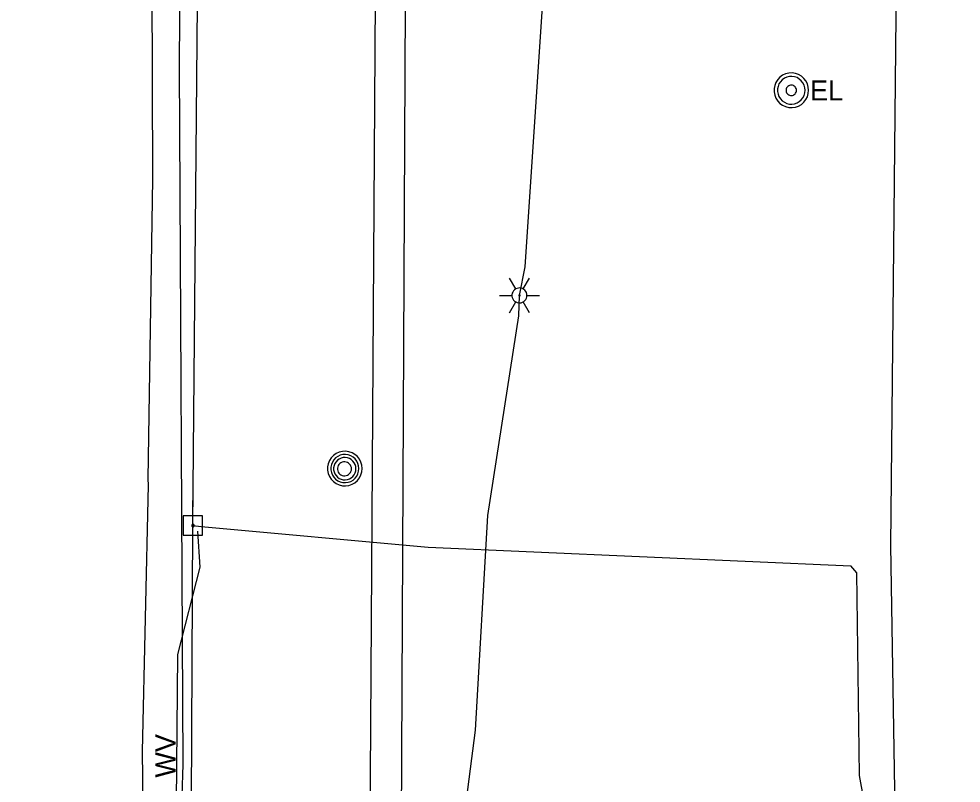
# Model space of a CAD drawing. Extents: x 600849 to 606371, y 330010 to 403088.
# Drawn here: x 601997.3 to 602176.7, y 365068.1 to 365213.7 of the extents above; entities that cross this region are included whole.
import ezdxf

# ---------------------------------------------------------------- set-up
doc = ezdxf.new("R2010")
doc.units = 0
for name, color, linetype in [('E_LTG', 7, 'Continuous'), ('E_UTL_E', 7, 'Continuous'), ('E_UTL_E_UG', 7, 'Continuous'), ('E_UTL_EPowerPole', 7, 'Continuous'), ('E_UTL_FO_UG', 7, 'Continuous'), ('E_UTL_G_UG', 7, 'Continuous'), ('E_UTL_MH', 7, 'Continuous'), ('E_UTL_Overhead', 7, 'Continuous'), ('E_UTL_T_UG', 7, 'Continuous'), ('E_UTL_TV_UG', 7, 'Continuous'), ('E_UTL_W', 7, 'Continuous'), ('E_UTL_W_UG', 7, 'Continuous')]:
    doc.layers.add(name, color=color, linetype=linetype)

msp = doc.modelspace()

# ---------------------------------------------------------------- linework, layer by layer
at = {"layer": 'E_LTG'}
for points in [[(602091.9, 365162.25), (602090.71, 365164.32)], [(602093.33, 365162.25), (602094.52, 365164.32)], [(602094.04, 365161.02), (602094.02, 365161.29), (602093.94, 365161.55), (602093.82, 365161.79), (602093.65, 365162), (602093.44, 365162.18), (602093.21, 365162.32), (602092.95, 365162.4), (602092.68, 365162.44), (602092.41, 365162.43), (602092.15, 365162.37), (602091.9, 365162.25), (602091.68, 365162.1), (602091.49, 365161.9), (602091.34, 365161.67), (602091.24, 365161.42), (602091.19, 365161.15), (602091.19, 365160.88), (602091.24, 365160.61), (602091.34, 365160.36), (602091.49, 365160.13), (602091.68, 365159.94), (602091.9, 365159.78), (602092.15, 365159.66), (602092.41, 365159.6), (602092.68, 365159.59), (602092.95, 365159.63), (602093.21, 365159.72), (602093.44, 365159.85), (602093.65, 365160.03), (602093.82, 365160.24), (602093.94, 365160.48), (602094.02, 365160.74), (602094.04, 365161.02)], [(602094.04, 365161.02), (602094.02, 365161.29), (602093.94, 365161.55), (602093.82, 365161.79), (602093.65, 365162), (602093.44, 365162.18), (602093.21, 365162.32), (602092.95, 365162.4), (602092.68, 365162.44), (602092.41, 365162.43), (602092.15, 365162.37), (602091.9, 365162.25), (602091.68, 365162.1), (602091.49, 365161.9), (602091.34, 365161.67), (602091.24, 365161.42), (602091.19, 365161.15), (602091.19, 365160.88), (602091.24, 365160.61), (602091.34, 365160.36), (602091.49, 365160.13), (602091.68, 365159.94), (602091.9, 365159.78), (602092.15, 365159.66), (602092.41, 365159.6), (602092.68, 365159.59), (602092.95, 365159.63), (602093.21, 365159.72), (602093.44, 365159.85), (602093.65, 365160.03), (602093.82, 365160.24), (602093.94, 365160.48), (602094.02, 365160.74), (602094.04, 365161.02)], [(602094.04, 365161.02), (602094.02, 365161.29), (602093.94, 365161.55), (602093.82, 365161.79), (602093.65, 365162), (602093.44, 365162.18), (602093.21, 365162.32), (602092.95, 365162.4), (602092.68, 365162.44), (602092.41, 365162.43), (602092.15, 365162.37), (602091.9, 365162.25), (602091.68, 365162.1), (602091.49, 365161.9), (602091.34, 365161.67), (602091.24, 365161.42), (602091.19, 365161.15), (602091.19, 365160.88), (602091.24, 365160.61), (602091.34, 365160.36), (602091.49, 365160.13), (602091.68, 365159.94), (602091.9, 365159.78), (602092.15, 365159.66), (602092.41, 365159.6), (602092.68, 365159.59), (602092.95, 365159.63), (602093.21, 365159.72), (602093.44, 365159.85), (602093.65, 365160.03), (602093.82, 365160.24), (602093.94, 365160.48), (602094.02, 365160.74), (602094.04, 365161.02)], [(602088.8, 365161.02), (602091.19, 365161.02)], [(602092.73, 365161.02), (602092.73, 365161.04), (602092.73, 365161.06), (602092.71, 365161.08), (602092.7, 365161.1), (602092.68, 365161.11), (602092.66, 365161.12), (602092.64, 365161.13), (602092.62, 365161.13), (602092.6, 365161.13), (602092.58, 365161.13), (602092.56, 365161.12), (602092.54, 365161.11), (602092.52, 365161.09), (602092.51, 365161.07), (602092.5, 365161.05), (602092.5, 365161.03), (602092.5, 365161), (602092.5, 365160.98), (602092.51, 365160.96), (602092.52, 365160.94), (602092.54, 365160.93), (602092.56, 365160.91), (602092.58, 365160.9), (602092.6, 365160.9), (602092.62, 365160.9), (602092.64, 365160.9), (602092.66, 365160.91), (602092.68, 365160.92), (602092.7, 365160.93), (602092.71, 365160.95), (602092.73, 365160.97), (602092.73, 365160.99), (602092.73, 365161.02)], [(602094.04, 365161.02), (602096.43, 365161.02)], [(602090.71, 365157.72), (602091.9, 365159.78)], [(602094.52, 365157.72), (602093.33, 365159.78)]]:
    msp.add_lwpolyline(points, dxfattribs=at)
at = {"layer": 'E_UTL_E'}
for points in [[(602147.68, 365200.1), (602147.62, 365200.73), (602147.45, 365201.33), (602147.16, 365201.89), (602146.77, 365202.38), (602146.3, 365202.79), (602145.75, 365203.11), (602145.16, 365203.31), (602144.54, 365203.4), (602143.91, 365203.37), (602143.3, 365203.22), (602142.73, 365202.96), (602142.22, 365202.6), (602141.79, 365202.14), (602141.45, 365201.62), (602141.22, 365201.03), (602141.1, 365200.42), (602141.1, 365199.79), (602141.22, 365199.17), (602141.45, 365198.59), (602141.79, 365198.06), (602142.22, 365197.61), (602142.73, 365197.25), (602143.3, 365196.99), (602143.91, 365196.84), (602144.54, 365196.81), (602145.16, 365196.9), (602145.75, 365197.1), (602146.3, 365197.42), (602146.77, 365197.83), (602147.16, 365198.32), (602147.45, 365198.88), (602147.62, 365199.48), (602147.68, 365200.1)], [(602147.68, 365200.1), (602147.62, 365200.73), (602147.45, 365201.33), (602147.16, 365201.89), (602146.77, 365202.38), (602146.3, 365202.79), (602145.75, 365203.11), (602145.16, 365203.31), (602144.54, 365203.4), (602143.91, 365203.37), (602143.3, 365203.22), (602142.73, 365202.96), (602142.22, 365202.6), (602141.79, 365202.14), (602141.45, 365201.62), (602141.22, 365201.03), (602141.1, 365200.42), (602141.1, 365199.79), (602141.22, 365199.17), (602141.45, 365198.59), (602141.79, 365198.06), (602142.22, 365197.61), (602142.73, 365197.25), (602143.3, 365196.99), (602143.91, 365196.84), (602144.54, 365196.81), (602145.16, 365196.9), (602145.75, 365197.1), (602146.3, 365197.42), (602146.77, 365197.83), (602147.16, 365198.32), (602147.45, 365198.88), (602147.62, 365199.48), (602147.68, 365200.1)], [(602147.02, 365200.1), (602146.97, 365200.6), (602146.83, 365201.08), (602146.6, 365201.53), (602146.29, 365201.93), (602145.91, 365202.25), (602145.48, 365202.51), (602145, 365202.67), (602144.51, 365202.74), (602144.01, 365202.72), (602143.52, 365202.6), (602143.06, 365202.39), (602142.65, 365202.1), (602142.31, 365201.74), (602142.03, 365201.31), (602141.85, 365200.85), (602141.75, 365200.35), (602141.75, 365199.85), (602141.85, 365199.36), (602142.03, 365198.89), (602142.31, 365198.47), (602142.65, 365198.11), (602143.06, 365197.82), (602143.52, 365197.61), (602144.01, 365197.49), (602144.51, 365197.47), (602145, 365197.54), (602145.48, 365197.7), (602145.91, 365197.95), (602146.29, 365198.28), (602146.6, 365198.68), (602146.83, 365199.12), (602146.97, 365199.6), (602147.02, 365200.1)], [(602147.02, 365200.1), (602146.97, 365200.6), (602146.83, 365201.08), (602146.6, 365201.53), (602146.29, 365201.93), (602145.91, 365202.25), (602145.48, 365202.51), (602145, 365202.67), (602144.51, 365202.74), (602144.01, 365202.72), (602143.52, 365202.6), (602143.06, 365202.39), (602142.65, 365202.1), (602142.31, 365201.74), (602142.03, 365201.31), (602141.85, 365200.85), (602141.75, 365200.35), (602141.75, 365199.85), (602141.85, 365199.36), (602142.03, 365198.89), (602142.31, 365198.47), (602142.65, 365198.11), (602143.06, 365197.82), (602143.52, 365197.61), (602144.01, 365197.49), (602144.51, 365197.47), (602145, 365197.54), (602145.48, 365197.7), (602145.91, 365197.95), (602146.29, 365198.28), (602146.6, 365198.68), (602146.83, 365199.12), (602146.97, 365199.6), (602147.02, 365200.1)], [(602145.37, 365200.1), (602145.35, 365200.29), (602145.3, 365200.47), (602145.21, 365200.64), (602145.1, 365200.79), (602144.96, 365200.91), (602144.79, 365201), (602144.61, 365201.07), (602144.43, 365201.09), (602144.24, 365201.08), (602144.06, 365201.04), (602143.89, 365200.96), (602143.73, 365200.85), (602143.6, 365200.72), (602143.5, 365200.56), (602143.43, 365200.38), (602143.4, 365200.2), (602143.4, 365200.01), (602143.43, 365199.82), (602143.5, 365199.65), (602143.6, 365199.49), (602143.73, 365199.36), (602143.89, 365199.25), (602144.06, 365199.17), (602144.24, 365199.12), (602144.43, 365199.11), (602144.61, 365199.14), (602144.79, 365199.2), (602144.96, 365199.3), (602145.1, 365199.42), (602145.21, 365199.57), (602145.3, 365199.74), (602145.35, 365199.92), (602145.37, 365200.1)], [(602145.37, 365200.1), (602145.35, 365200.29), (602145.3, 365200.47), (602145.21, 365200.64), (602145.1, 365200.79), (602144.96, 365200.91), (602144.79, 365201), (602144.61, 365201.07), (602144.43, 365201.09), (602144.24, 365201.08), (602144.06, 365201.04), (602143.89, 365200.96), (602143.73, 365200.85), (602143.6, 365200.72), (602143.5, 365200.56), (602143.43, 365200.38), (602143.4, 365200.2), (602143.4, 365200.01), (602143.43, 365199.82), (602143.5, 365199.65), (602143.6, 365199.49), (602143.73, 365199.36), (602143.89, 365199.25), (602144.06, 365199.17), (602144.24, 365199.12), (602144.43, 365199.11), (602144.61, 365199.14), (602144.79, 365199.2), (602144.96, 365199.3), (602145.1, 365199.42), (602145.21, 365199.57), (602145.3, 365199.74), (602145.35, 365199.92), (602145.37, 365200.1)]]:
    msp.add_lwpolyline(points, dxfattribs=at)
at = {"layer": 'E_UTL_E_UG'}
for points in [[(602077.67, 365041.36), (602080.64, 365050.18), (602084.27, 365078.21), (602086.6, 365119.12), (602092.51, 365157.1), (602092.61, 365161.02), (602093.7, 365166.45), (602097.82, 365228.48), (602099.72, 365306.86), (602099.57, 365307.85), (602078.17, 365398.69), (602101.34, 365598.66), (602081.78, 365780.51), (602081.66, 365785.81), (602086.65, 365937.44), (602085.01, 365946.58), (602078.55, 366013.48), (602078.78, 366049.8)], [(602021.41, 365028.73), (602020.83, 365074.13), (602021.95, 365124.92), (602021.93, 365126), (602022.82, 365183.21), (602022.62, 365238.98), (602022.59, 365248.33), (602024.28, 365305.75), (602023.11, 365363.12), (602024.04, 365424.8), (602024.95, 365470.87), (602025.57, 365530.92), (602025.04, 365537.62)], [(602030.41, 365117.16), (602032.01, 365117.01), (602075.23, 365113.08), (602155.72, 365109.5)], [(602158.92, 365061.26), (602157.37, 365069.57), (602156.86, 365108.15), (602155.72, 365109.5)]]:
    msp.add_lwpolyline(points, dxfattribs=at)
at = {"layer": 'E_UTL_EPowerPole'}
for points in [[(602030.42, 365119.01), (602030.42, 365121.92)], [(602032.26, 365119.01), (602028.57, 365119.01)], [(602028.57, 365119.01), (602028.57, 365115.32)], [(602032.26, 365115.32), (602032.26, 365119.01)], [(602030.69, 365117.17), (602030.68, 365117.21), (602030.67, 365117.26), (602030.65, 365117.3), (602030.62, 365117.33), (602030.59, 365117.36), (602030.55, 365117.39), (602030.51, 365117.4), (602030.46, 365117.41), (602030.42, 365117.41), (602030.37, 365117.39), (602030.33, 365117.38), (602030.29, 365117.35), (602030.26, 365117.32), (602030.24, 365117.28), (602030.22, 365117.24), (602030.21, 365117.19), (602030.21, 365117.15), (602030.22, 365117.1), (602030.24, 365117.06), (602030.26, 365117.02), (602030.29, 365116.99), (602030.33, 365116.96), (602030.37, 365116.94), (602030.42, 365116.93), (602030.46, 365116.93), (602030.51, 365116.94), (602030.55, 365116.95), (602030.59, 365116.98), (602030.62, 365117.01), (602030.65, 365117.04), (602030.67, 365117.08), (602030.68, 365117.12), (602030.69, 365117.17)], [(602028.57, 365115.32), (602032.26, 365115.32)]]:
    msp.add_lwpolyline(points, dxfattribs=at)
at = {"layer": 'E_UTL_FO_UG'}
msp.add_lwpolyline([(602176.73, 364221.1), (602169.14, 364221.44), (602167.01, 364223.25), (602165.67, 364227.02), (602161.15, 364302.7), (602162.05, 364344.16), (602164.27, 364467.32), (602165.17, 364512.12), (602164.57, 364598.46), (602164.88, 364637.16), (602166.32, 364677.21), (602160.84, 364686.41), (602166.3, 364687.12), (602164.06, 364758.91), (602160.88, 364891.9), (602162.68, 364925.61), (602161.7, 364940.09), (602164.56, 364982.99), (602164.62, 365035.74), (602163.31, 365113.4), (602164.99, 365277.45)], dxfattribs=at)
at = {"layer": 'E_UTL_G_UG'}
msp.add_lwpolyline([(602069.99, 365021.27), (602071.23, 365281.6), (602071.28, 365282.17), (602072.68, 365505.74), (602072.56, 365506.48)], dxfattribs=at)
at = {"layer": 'E_UTL_MH'}
for points in [[(602062.66, 365128.03), (602062.6, 365128.66), (602062.42, 365129.26), (602062.13, 365129.82), (602061.75, 365130.31), (602061.27, 365130.72), (602060.73, 365131.03), (602060.13, 365131.24), (602059.51, 365131.33), (602058.89, 365131.3), (602058.28, 365131.15), (602057.71, 365130.89), (602057.2, 365130.53), (602056.76, 365130.07), (602056.42, 365129.54), (602056.19, 365128.96), (602056.07, 365128.35), (602056.07, 365127.72), (602056.19, 365127.1), (602056.42, 365126.52), (602056.76, 365125.99), (602057.2, 365125.54), (602057.71, 365125.17), (602058.28, 365124.91), (602058.89, 365124.77), (602059.51, 365124.74), (602060.13, 365124.82), (602060.73, 365125.03), (602061.27, 365125.34), (602061.75, 365125.75), (602062.13, 365126.25), (602062.42, 365126.81), (602062.6, 365127.41), (602062.66, 365128.03)], [(602062.04, 365128.03), (602061.99, 365128.53), (602061.85, 365129.02), (602061.62, 365129.47), (602061.3, 365129.87), (602060.92, 365130.21), (602060.48, 365130.46), (602060, 365130.63), (602059.49, 365130.7), (602058.98, 365130.68), (602058.49, 365130.56), (602058.03, 365130.35), (602057.61, 365130.05), (602057.26, 365129.68), (602056.99, 365129.25), (602056.8, 365128.78), (602056.7, 365128.28), (602056.7, 365127.77), (602056.8, 365127.27), (602056.99, 365126.8), (602057.26, 365126.37), (602057.61, 365126), (602058.03, 365125.71), (602058.49, 365125.5), (602058.98, 365125.38), (602059.49, 365125.35), (602060, 365125.43), (602060.48, 365125.59), (602060.92, 365125.85), (602061.3, 365126.18), (602061.62, 365126.58), (602061.85, 365127.03), (602061.99, 365127.52), (602062.04, 365128.03)], [(602061.48, 365128), (602061.44, 365128.4), (602061.33, 365128.79), (602061.14, 365129.15), (602060.89, 365129.47), (602060.58, 365129.73), (602060.23, 365129.94), (602059.85, 365130.07), (602059.45, 365130.13), (602059.05, 365130.11), (602058.65, 365130.01), (602058.28, 365129.84), (602057.95, 365129.61), (602057.68, 365129.32), (602057.46, 365128.97), (602057.31, 365128.6), (602057.23, 365128.2), (602057.23, 365127.8), (602057.31, 365127.4), (602057.46, 365127.02), (602057.68, 365126.68), (602057.95, 365126.39), (602058.28, 365126.16), (602058.65, 365125.99), (602059.05, 365125.89), (602059.45, 365125.87), (602059.85, 365125.93), (602060.23, 365126.06), (602060.58, 365126.26), (602060.89, 365126.53), (602061.14, 365126.85), (602061.33, 365127.21), (602061.44, 365127.6), (602061.48, 365128)], [(602060.62, 365127.98), (602060.6, 365128.24), (602060.53, 365128.48), (602060.41, 365128.7), (602060.25, 365128.9), (602060.06, 365129.07), (602059.84, 365129.2), (602059.6, 365129.28), (602059.35, 365129.31), (602059.1, 365129.3), (602058.86, 365129.24), (602058.62, 365129.14), (602058.42, 365128.99), (602058.24, 365128.81), (602058.11, 365128.59), (602058.01, 365128.36), (602057.96, 365128.11), (602057.96, 365127.86), (602058.01, 365127.61), (602058.11, 365127.37), (602058.24, 365127.16), (602058.42, 365126.98), (602058.62, 365126.83), (602058.86, 365126.72), (602059.1, 365126.67), (602059.35, 365126.65), (602059.6, 365126.69), (602059.84, 365126.77), (602060.06, 365126.9), (602060.25, 365127.06), (602060.41, 365127.26), (602060.53, 365127.49), (602060.6, 365127.73), (602060.62, 365127.98)]]:
    msp.add_lwpolyline(points, dxfattribs=at)
at = {"layer": 'E_UTL_Overhead'}
msp.add_lwpolyline([(602023.8, 363946.92), (602023.98, 364037.98), (602025.57, 364145.3), (602025.83, 364287.76), (602027.16, 364559.33), (602028.92, 364756.04), (602029.03, 364834.91), (602029.56, 364946.13), (602030.41, 365117.16), (602031.91, 365287.51), (602032.13, 365415.23), (602033.07, 365577.35), (602034.21, 365759.49), (602035.29, 365915.56), (602035.65, 366066.63), (602037.15, 366259.2), (602038.14, 366378.17), (602037.53, 366468.16), (602038.3, 366629.6), (602038.45, 366764.67), (602038.7, 366805.21), (602049.62, 366998.37), (602049.62, 367041.99)], dxfattribs=at)
at = {"layer": 'E_UTL_T_UG'}
msp.add_lwpolyline([(602063.21, 364911.29), (602066.3, 365385.49), (602065.85, 365459.4), (602065.4, 365527.99), (602064.68, 365606.95)], dxfattribs=at)
at = {"layer": 'E_UTL_TV_UG'}
msp.add_lwpolyline([(601997.28, 365029.35), (602015.69, 365029.84), (602024.75, 365036.76), (602027.24, 365057.38), (602027.57, 365092.63), (602031.8, 365109.24), (602031.4, 365116.11)], dxfattribs=at)
at = {"layer": 'E_UTL_W_UG'}
msp.add_lwpolyline([(602031.82, 365052.3), (602027.97, 365052.84), (602028.36, 365065.68), (602028.59, 365071.64), (602027.87, 365204.62), (602028.59, 365309.99), (602028.87, 365365.51), (602030, 365422.71), (602029.75, 365429.35), (602030.35, 365521.4), (602030.17, 365533.2), (602029.46, 365544.32), (602030.66, 365617.91), (602029.36, 365690.21), (602030.39, 365767.49), (602030.37, 365844.61), (602031.13, 365873.17), (602030.43, 365917.68), (602029.68, 365958.65), (602031.79, 365958.75), (602031.43, 365970.42), (602038.17, 365999.86), (602046.53, 366031.44), (602046.75, 366041.93)], dxfattribs=at)

# ---------------------------------------------------------------- texts
at = {"layer": 'E_UTL_E'}
msp.add_text('EL', height=3.849, dxfattribs=at).set_placement((602147.95, 365198.16))
msp.add_text('EL', height=3.849, dxfattribs=at).set_placement((602147.95, 365198.16))
at = {"layer": 'E_UTL_W'}
msp.add_text('WV', height=3.85, rotation=90, dxfattribs=at).set_placement((602027.13, 365069.15))

doc.saveas('drawing.dxf')
